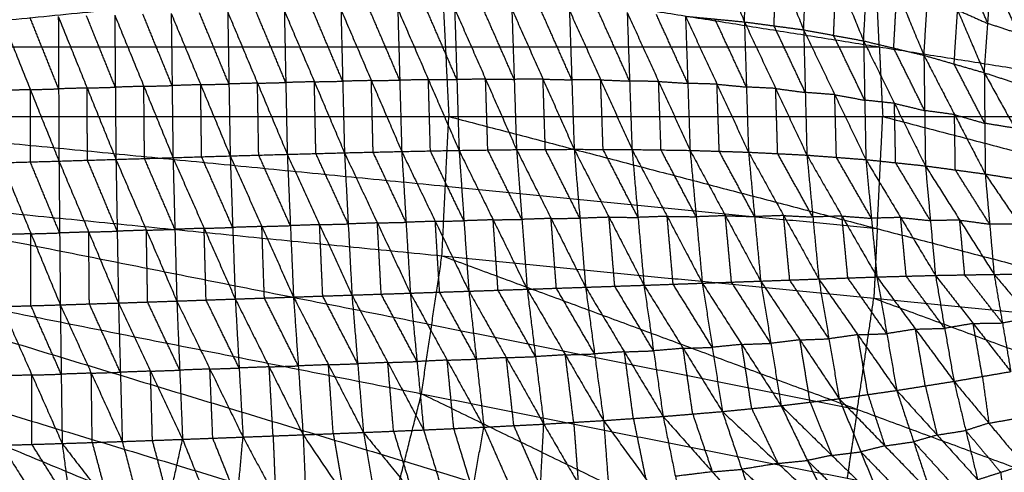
# Model space of a CAD drawing. Header units: millimetres. Extents: x -106 to 110, y -96 to 120.
# Tile 603 of 656: x 20 to 39, y 5 to 14. Entities that reach past the tile are written whole.
import ezdxf

# ---------------------------------------------------------------- set-up
doc = ezdxf.new("R2010")
doc.units = ezdxf.units.MM
doc.header["$MEASUREMENT"] = 0
doc.layers.add('Default', color=7, linetype='Continuous', true_color=0x000000)

msp = doc.modelspace()

# ---------------------------------------------------------------- linework, layer by layer
at = {"layer": 'Default'}
for points in [[(1.819, 11.955, 3.722), (11.243, 21.379, 3.735), (20.667, 30.803, 3.749)], [(1.819, 11.955, 3.722), (12.121, 20.41, 3.735), (22.424, 28.865, 3.749)], [(1.819, 11.955, 3.722), (12.901, 19.36, 3.735), (23.982, 26.764, 3.749)], [(1.819, 11.955, 3.722), (13.573, 18.238, 3.735), (25.327, 24.52, 3.749)], [(1.819, 11.955, 3.722), (14.132, 17.056, 3.735), (26.445, 22.156, 3.749)], [(1.819, 11.955, 3.722), (14.573, 15.824, 3.735), (27.326, 19.693, 3.749)], [(1.819, 11.955, 3.722), (14.891, 14.555, 3.735), (27.962, 17.155, 3.749)], [(32.973, 16.284, -1.697), (33.494, 15.007, -2.121), (34.015, 13.73, -2.545)], [(34.015, 13.73, -2.545), (34.055, 14.922, -2.088), (34.095, 16.113, -1.631)], [(34.095, 16.113, -1.631), (34.61, 14.847, -2.033), (35.125, 13.581, -2.434)], [(35.125, 13.581, -2.434), (35.176, 14.727, -1.995), (35.226, 15.874, -1.556)], [(35.226, 15.874, -1.556), (35.737, 14.624, -1.931), (36.248, 13.374, -2.307)], [(36.248, 13.374, -2.307), (36.308, 14.46, -1.889), (36.368, 15.546, -1.47)], [(36.368, 15.546, -1.47), (36.873, 14.324, -1.817), (37.379, 13.103, -2.164)], [(36.543, 13.262, 3.779), (36.491, 14.313, 3.779), (36.44, 15.365, 3.779)], [(37.379, 13.103, -2.164), (37.444, 14.114, -1.769), (37.51, 15.124, -1.374)], [(37.51, 15.124, -1.374), (38.011, 13.95, -1.69), (38.511, 12.776, -2.005)], [(34.57, 13.656, -2.49), (34.59, 14.251, -2.261), (34.61, 14.847, -2.033)], [(38.577, 13.699, -1.637), (38.327, 14.286, -1.479), (38.077, 14.873, -1.321)], [(35.686, 13.477, -2.371), (35.712, 14.05, -2.151), (35.737, 14.624, -1.931)], [(38.511, 12.776, -2.005), (38.577, 13.699, -1.637), (38.644, 14.623, -1.268)], [(38.644, 14.623, -1.268), (39.144, 13.513, -1.549), (39.644, 12.403, -1.83)], [(1.819, 11.955, 3.722), (15.082, 13.262, 3.735), (28.346, 14.568, 3.749)], [(28.346, 14.568, 3.749), (28.41, 13.262, 3.749), (28.474, 11.955, 3.749)], [(28.346, 14.568, 3.749), (36.543, 13.262, 3.779), (44.74, 11.955, 3.809)], [(36.813, 13.238, -2.236), (36.843, 13.781, -2.026), (36.873, 14.324, -1.817)], [(22.225, 12.505, -3.016), (21.955, 13.174, -2.959), (21.685, 13.843, -2.903)], [(22.213, 13.858, -2.903), (22.225, 12.505, -3.016), (22.236, 11.151, -3.13)], [(22.213, 13.858, -2.903), (22.759, 12.521, -3.018), (23.305, 11.184, -3.133)], [(23.289, 12.535, -3.019), (23.015, 13.204, -2.961), (22.742, 13.873, -2.904)], [(23.272, 13.887, -2.904), (23.289, 12.535, -3.019), (23.305, 11.184, -3.133)], [(23.272, 13.887, -2.904), (23.824, 12.552, -3.02), (24.377, 11.216, -3.136)], [(24.354, 12.565, -3.021), (24.078, 13.233, -2.963), (23.801, 13.901, -2.905)], [(24.331, 13.914, -2.905), (24.354, 12.565, -3.021), (24.377, 11.216, -3.136)], [(24.331, 13.914, -2.905), (24.889, 12.58, -3.021), (25.447, 11.246, -3.137)], [(25.419, 12.593, -3.02), (25.14, 13.26, -2.962), (24.861, 13.927, -2.904)], [(25.392, 13.939, -2.903), (25.419, 12.593, -3.02), (25.447, 11.246, -3.137)], [(25.392, 13.939, -2.903), (25.955, 12.607, -3.019), (26.519, 11.275, -3.134)], [(26.486, 12.617, -3.016), (26.204, 13.283, -2.958), (25.923, 13.949, -2.9)], [(26.453, 13.959, -2.897), (26.486, 12.617, -3.016), (26.519, 11.275, -3.134)], [(26.453, 13.959, -2.897), (27.023, 12.629, -3.011), (27.592, 11.299, -3.124)], [(27.555, 12.636, -3.004), (27.27, 13.301, -2.948), (26.986, 13.966, -2.891)], [(27.518, 13.973, -2.884), (27.555, 12.636, -3.004), (27.592, 11.299, -3.124)], [(27.518, 13.973, -2.884), (28.092, 12.646, -2.995), (28.667, 11.32, -3.105)], [(28.626, 12.649, -2.984), (28.338, 13.312, -2.929), (28.051, 13.976, -2.874)], [(28.584, 13.978, -2.863), (28.626, 12.649, -2.984), (28.667, 11.32, -3.105)], [(28.584, 13.978, -2.863), (29.164, 12.656, -2.968), (29.744, 11.334, -3.072)], [(29.7, 12.652, -2.951), (29.41, 13.313, -2.899), (29.12, 13.974, -2.846)], [(29.656, 13.97, -2.829), (29.7, 12.652, -2.951), (29.744, 11.334, -3.072)], [(29.656, 13.97, -2.829), (30.24, 12.655, -2.927), (30.824, 11.34, -3.025)], [(30.78, 12.643, -2.904), (30.488, 13.301, -2.855), (30.196, 13.959, -2.806)], [(30.735, 13.947, -2.782), (30.78, 12.643, -2.904), (30.824, 11.34, -3.025)], [(30.735, 13.947, -2.782), (31.321, 12.642, -2.872), (31.908, 11.336, -2.961)], [(31.863, 12.62, -2.84), (31.57, 13.273, -2.796), (31.276, 13.926, -2.751)], [(31.818, 13.904, -2.72), (31.863, 12.62, -2.84), (31.908, 11.336, -2.961)], [(31.818, 13.904, -2.72), (32.407, 12.612, -2.799), (32.996, 11.32, -2.878)], [(32.954, 12.577, -2.759), (32.659, 13.223, -2.72), (32.365, 13.869, -2.68)], [(37.945, 12.94, -2.085), (37.978, 13.445, -1.887), (38.011, 13.95, -1.69)], [(38.011, 13.95, -1.69), (38.294, 13.825, -1.663), (38.577, 13.699, -1.637)], [(20.095, 13.798, -2.905), (20.632, 12.458, -3.017), (21.168, 11.119, -3.128)], [(21.162, 12.474, -3.015), (20.894, 13.143, -2.96), (20.626, 13.813, -2.904)], [(21.156, 13.828, -2.902), (21.162, 12.474, -3.015), (21.168, 11.119, -3.128)], [(21.156, 13.828, -2.902), (21.696, 12.49, -3.016), (22.236, 11.151, -3.13)], [(32.911, 13.835, -2.641), (32.954, 12.577, -2.759), (32.996, 11.32, -2.878)], [(32.911, 13.835, -2.641), (33.463, 13.783, -2.593), (34.015, 13.73, -2.545)], [(32.911, 13.835, -2.641), (33.501, 12.561, -2.709), (34.091, 11.286, -2.777)], [(34.053, 12.508, -2.661), (33.758, 13.146, -2.627), (33.463, 13.783, -2.593)], [(34.015, 13.73, -2.545), (34.053, 12.508, -2.661), (34.091, 11.286, -2.777)], [(34.015, 13.73, -2.545), (34.57, 13.656, -2.49), (35.125, 13.581, -2.434)], [(34.015, 13.73, -2.545), (34.601, 12.481, -2.602), (35.186, 11.231, -2.66)], [(39.144, 13.513, -1.549), (38.861, 13.606, -1.593), (38.577, 13.699, -1.637)], [(35.156, 12.406, -2.547), (34.863, 13.031, -2.518), (34.57, 13.656, -2.49)], [(35.125, 13.581, -2.434), (35.156, 12.406, -2.547), (35.186, 11.231, -2.66)], [(35.125, 13.581, -2.434), (35.686, 13.477, -2.371), (36.248, 13.374, -2.307)], [(35.125, 13.581, -2.434), (35.708, 12.364, -2.479), (36.291, 11.147, -2.524)], [(36.27, 12.261, -2.415), (35.978, 12.869, -2.393), (35.686, 13.477, -2.371)], [(36.248, 13.374, -2.307), (36.27, 12.261, -2.415), (36.291, 11.147, -2.524)], [(36.248, 13.374, -2.307), (36.813, 13.238, -2.236), (37.379, 13.103, -2.164)], [(36.248, 13.374, -2.307), (36.827, 12.201, -2.338), (37.407, 11.029, -2.37)], [(15.082, 13.262, 3.735), (21.746, 13.262, 3.742), (28.41, 13.262, 3.749)], [(28.41, 13.262, 3.749), (32.476, 13.262, 3.764), (36.543, 13.262, 3.779)], [(36.543, 13.262, 3.779), (36.575, 12.609, 3.779), (36.607, 11.955, 3.779)], [(37.393, 12.066, -2.267), (37.103, 12.652, -2.251), (36.813, 13.238, -2.236)], [(37.379, 13.103, -2.164), (37.393, 12.066, -2.267), (37.407, 11.029, -2.37)], [(37.379, 13.103, -2.164), (37.945, 12.94, -2.085), (38.511, 12.776, -2.005)], [(37.379, 13.103, -2.164), (37.953, 11.99, -2.181), (38.528, 10.877, -2.198)], [(38.52, 11.827, -2.102), (38.232, 12.383, -2.093), (37.945, 12.94, -2.085)], [(38.511, 12.776, -2.005), (38.52, 11.827, -2.102), (38.528, 10.877, -2.198)], [(38.511, 12.776, -2.005), (39.078, 12.59, -1.918), (39.644, 12.403, -1.83)], [(38.511, 12.776, -2.005), (39.084, 11.735, -2.006), (39.658, 10.694, -2.008)], [(23.824, 12.552, -3.02), (23.556, 12.543, -3.02), (23.289, 12.535, -3.019)], [(23.824, 12.552, -3.02), (24.089, 12.558, -3.021), (24.354, 12.565, -3.021)], [(23.841, 11.2, -3.135), (23.833, 11.876, -3.078), (23.824, 12.552, -3.02)], [(24.889, 12.58, -3.021), (24.621, 12.573, -3.021), (24.354, 12.565, -3.021)], [(24.889, 12.58, -3.021), (25.154, 12.586, -3.021), (25.419, 12.593, -3.02)], [(24.912, 11.231, -3.137), (24.9, 11.906, -3.079), (24.889, 12.58, -3.021)], [(25.955, 12.607, -3.019), (25.687, 12.6, -3.02), (25.419, 12.593, -3.02)], [(25.955, 12.607, -3.019), (26.221, 12.612, -3.017), (26.486, 12.617, -3.016)], [(25.983, 11.26, -3.136), (25.969, 11.934, -3.077), (25.955, 12.607, -3.019)], [(27.023, 12.629, -3.011), (26.754, 12.623, -3.013), (26.486, 12.617, -3.016)], [(27.023, 12.629, -3.011), (27.289, 12.633, -3.007), (27.555, 12.636, -3.004)], [(27.056, 11.287, -3.129), (27.039, 11.958, -3.07), (27.023, 12.629, -3.011)], [(28.092, 12.646, -2.995), (27.824, 12.641, -2.999), (27.555, 12.636, -3.004)], [(28.092, 12.646, -2.995), (28.359, 12.648, -2.989), (28.626, 12.649, -2.984)], [(28.13, 11.31, -3.114), (28.111, 11.978, -3.054), (28.092, 12.646, -2.995)], [(29.164, 12.656, -2.968), (28.895, 12.652, -2.976), (28.626, 12.649, -2.984)], [(29.205, 11.327, -3.089), (29.185, 11.991, -3.028), (29.164, 12.656, -2.968)], [(29.164, 12.656, -2.968), (29.432, 12.654, -2.959), (29.7, 12.652, -2.951)], [(30.24, 12.655, -2.927), (29.97, 12.654, -2.939), (29.7, 12.652, -2.951)], [(30.284, 11.337, -3.049), (30.262, 11.996, -2.988), (30.24, 12.655, -2.927)], [(30.24, 12.655, -2.927), (30.51, 12.649, -2.916), (30.78, 12.643, -2.904)], [(31.321, 12.642, -2.872), (31.05, 12.643, -2.888), (30.78, 12.643, -2.904)], [(31.366, 11.338, -2.993), (31.344, 11.99, -2.932), (31.321, 12.642, -2.872)], [(31.321, 12.642, -2.872), (31.592, 12.631, -2.856), (31.863, 12.62, -2.84)], [(32.407, 12.612, -2.799), (32.135, 12.616, -2.82), (31.863, 12.62, -2.84)], [(32.452, 11.328, -2.919), (32.429, 11.97, -2.859), (32.407, 12.612, -2.799)], [(32.407, 12.612, -2.799), (32.68, 12.595, -2.779), (32.954, 12.577, -2.759)], [(33.501, 12.561, -2.709), (33.227, 12.569, -2.734), (32.954, 12.577, -2.759)], [(33.543, 11.303, -2.828), (33.522, 11.932, -2.768), (33.501, 12.561, -2.709)], [(33.501, 12.561, -2.709), (33.777, 12.535, -2.685), (34.053, 12.508, -2.661)], [(20.632, 12.458, -3.017), (20.364, 12.451, -3.018), (20.095, 12.443, -3.018)], [(20.632, 12.458, -3.017), (20.897, 12.466, -3.016), (21.162, 12.474, -3.015)], [(20.632, 11.103, -3.13), (20.632, 11.781, -3.073), (20.632, 12.458, -3.017)], [(21.696, 12.49, -3.016), (21.429, 12.482, -3.016), (21.162, 12.474, -3.015)], [(21.696, 12.49, -3.016), (21.96, 12.497, -3.016), (22.225, 12.505, -3.016)], [(21.702, 11.135, -3.129), (21.699, 11.812, -3.073), (21.696, 12.49, -3.016)], [(22.759, 12.521, -3.018), (22.492, 12.513, -3.017), (22.225, 12.505, -3.016)], [(22.759, 12.521, -3.018), (23.024, 12.528, -3.018), (23.289, 12.535, -3.019)], [(22.771, 11.167, -3.131), (22.765, 11.844, -3.075), (22.759, 12.521, -3.018)], [(34.601, 12.481, -2.602), (34.327, 12.495, -2.632), (34.053, 12.508, -2.661)], [(34.638, 11.259, -2.719), (34.619, 11.87, -2.66), (34.601, 12.481, -2.602)], [(34.601, 12.481, -2.602), (34.878, 12.443, -2.575), (35.156, 12.406, -2.547)], [(35.708, 12.364, -2.479), (35.432, 12.385, -2.513), (35.156, 12.406, -2.547)], [(35.739, 11.189, -2.592), (35.724, 11.777, -2.535), (35.708, 12.364, -2.479)], [(35.708, 12.364, -2.479), (35.989, 12.312, -2.447), (36.27, 12.261, -2.415)], [(36.827, 12.201, -2.338), (36.548, 12.231, -2.377), (36.27, 12.261, -2.415)], [(36.849, 11.088, -2.447), (36.838, 11.645, -2.393), (36.827, 12.201, -2.338)], [(36.827, 12.201, -2.338), (37.11, 12.134, -2.303), (37.393, 12.066, -2.267)], [(37.953, 11.99, -2.181), (37.673, 12.028, -2.224), (37.393, 12.066, -2.267)], [(1.819, 11.955, 3.722), (11.243, 2.531, 3.735), (20.667, -6.893, 3.749)], [(1.819, 11.955, 3.722), (12.121, 3.501, 3.735), (22.424, -4.954, 3.749)], [(1.819, 11.955, 3.722), (12.901, 4.551, 3.735), (23.982, -2.853, 3.749)], [(1.819, 11.955, 3.722), (13.573, 5.673, 3.735), (25.327, -0.61, 3.749)], [(1.819, 11.955, 3.722), (14.132, 6.855, 3.735), (26.445, 1.755, 3.749)], [(1.819, 11.955, 3.722), (14.573, 8.087, 3.735), (27.326, 4.218, 3.749)], [(1.819, 11.955, 3.722), (14.891, 9.355, 3.735), (27.962, 6.755, 3.749)], [(1.819, 11.955, 3.722), (15.082, 10.649, 3.735), (28.346, 9.343, 3.749)], [(1.819, 11.955, 3.722), (15.147, 11.955, 3.735), (28.474, 11.955, 3.749)], [(15.147, 11.955, 3.735), (21.778, 11.302, 3.742), (28.41, 10.649, 3.749)], [(28.346, 9.343, 3.749), (28.41, 10.649, 3.749), (28.474, 11.955, 3.749)], [(28.474, 11.955, 3.749), (36.504, 9.852, 3.779), (44.533, 7.748, 3.809)], [(28.474, 11.955, 3.749), (36.607, 11.955, 3.779), (44.74, 11.955, 3.809)], [(36.504, 9.852, 3.779), (36.555, 10.904, 3.779), (36.607, 11.955, 3.779)], [(36.607, 11.955, 3.779), (40.622, 10.904, 3.794), (44.637, 9.852, 3.809)], [(37.968, 10.953, -2.284), (37.96, 11.472, -2.232), (37.953, 11.99, -2.181)], [(37.953, 11.99, -2.181), (38.237, 11.908, -2.141), (38.52, 11.827, -2.102)], [(39.084, 11.735, -2.006), (38.802, 11.781, -2.054), (38.52, 11.827, -2.102)], [(25.447, 11.246, -3.137), (25.983, 11.26, -3.136), (26.519, 11.275, -3.134)], [(26.589, 9.94, -2.98), (26.286, 10.6, -3.058), (25.983, 11.26, -3.136)], [(26.519, 11.275, -3.134), (27.056, 11.287, -3.129), (27.592, 11.299, -3.124)], [(26.519, 11.275, -3.134), (26.589, 9.94, -2.98), (26.659, 8.606, -2.825)], [(26.519, 11.275, -3.134), (27.136, 9.959, -2.974), (27.754, 8.642, -2.815)], [(27.673, 9.971, -2.969), (27.364, 10.629, -3.049), (27.056, 11.287, -3.129)], [(27.592, 11.299, -3.124), (28.13, 11.31, -3.114), (28.667, 11.32, -3.105)], [(27.592, 11.299, -3.124), (27.673, 9.971, -2.969), (27.754, 8.642, -2.815)], [(27.592, 11.299, -3.124), (28.221, 9.989, -2.96), (28.85, 8.679, -2.795)], [(28.758, 9.999, -2.95), (28.444, 10.654, -3.032), (28.13, 11.31, -3.114)], [(28.667, 11.32, -3.105), (29.205, 11.327, -3.089), (29.744, 11.334, -3.072)], [(28.667, 11.32, -3.105), (28.758, 9.999, -2.95), (28.85, 8.679, -2.795)], [(28.667, 11.32, -3.105), (29.305, 10.018, -2.934), (29.943, 8.716, -2.764)], [(29.844, 10.025, -2.918), (29.525, 10.676, -3.003), (29.205, 11.327, -3.089)], [(29.744, 11.334, -3.072), (30.284, 11.337, -3.049), (30.824, 11.34, -3.025)], [(29.744, 11.334, -3.072), (29.844, 10.025, -2.918), (29.943, 8.716, -2.764)], [(29.744, 11.334, -3.072), (30.391, 10.043, -2.896), (31.038, 8.753, -2.719)], [(30.931, 10.046, -2.872), (30.608, 10.691, -2.961), (30.284, 11.337, -3.049)], [(30.824, 11.34, -3.025), (30.931, 10.046, -2.872), (31.038, 8.753, -2.719)], [(30.824, 11.34, -3.025), (31.366, 11.338, -2.993), (31.908, 11.336, -2.961)], [(30.824, 11.34, -3.025), (31.478, 10.065, -2.842), (32.133, 8.79, -2.66)], [(32.02, 10.063, -2.81), (31.693, 10.7, -2.902), (31.366, 11.338, -2.993)], [(31.908, 11.336, -2.961), (32.02, 10.063, -2.81), (32.133, 8.79, -2.66)], [(31.908, 11.336, -2.961), (32.452, 11.328, -2.919), (32.996, 11.32, -2.878)], [(31.908, 11.336, -2.961), (32.567, 10.083, -2.772), (33.226, 8.829, -2.583)], [(33.111, 10.074, -2.731), (32.781, 10.701, -2.825), (32.452, 11.328, -2.919)], [(32.996, 11.32, -2.878), (33.111, 10.074, -2.731), (33.226, 8.829, -2.583)], [(32.996, 11.32, -2.878), (33.543, 11.303, -2.828), (34.091, 11.286, -2.777)], [(32.996, 11.32, -2.878), (33.658, 10.094, -2.685), (34.32, 8.868, -2.491)], [(34.205, 10.077, -2.634), (33.874, 10.69, -2.731), (33.543, 11.303, -2.828)], [(34.091, 11.286, -2.777), (34.205, 10.077, -2.634), (34.32, 8.868, -2.491)], [(34.091, 11.286, -2.777), (34.638, 11.259, -2.719), (35.186, 11.231, -2.66)], [(34.091, 11.286, -2.777), (34.749, 10.097, -2.58), (35.408, 8.908, -2.383)], [(35.297, 10.07, -2.521), (34.968, 10.664, -2.62), (34.638, 11.259, -2.719)], [(20.096, 11.088, -3.132), (20.632, 11.103, -3.13), (21.168, 11.119, -3.128)], [(20.096, 11.088, -3.132), (20.644, 9.755, -2.979), (21.193, 8.422, -2.826)], [(21.181, 9.771, -2.977), (20.906, 10.437, -3.054), (20.632, 11.103, -3.13)], [(21.168, 11.119, -3.128), (21.702, 11.135, -3.129), (22.236, 11.151, -3.13)], [(21.168, 11.119, -3.128), (21.181, 9.771, -2.977), (21.193, 8.422, -2.826)], [(21.168, 11.119, -3.128), (21.726, 9.788, -2.978), (22.283, 8.457, -2.827)], [(22.26, 9.804, -2.978), (21.981, 10.469, -3.054), (21.702, 11.135, -3.129)], [(22.236, 11.151, -3.13), (22.771, 11.167, -3.131), (23.305, 11.184, -3.133)], [(22.236, 11.151, -3.13), (22.26, 9.804, -2.978), (22.283, 8.457, -2.827)], [(22.236, 11.151, -3.13), (22.806, 9.822, -2.979), (23.377, 8.494, -2.829)], [(23.341, 9.839, -2.981), (23.056, 10.503, -3.056), (22.771, 11.167, -3.131)], [(23.305, 11.184, -3.133), (23.841, 11.2, -3.135), (24.377, 11.216, -3.136)], [(23.305, 11.184, -3.133), (23.341, 9.839, -2.981), (23.377, 8.494, -2.829)], [(23.305, 11.184, -3.133), (23.889, 9.858, -2.982), (24.472, 8.532, -2.831)], [(24.425, 9.874, -2.984), (24.133, 10.537, -3.059), (23.841, 11.2, -3.135)], [(24.377, 11.216, -3.136), (24.912, 11.231, -3.137), (25.447, 11.246, -3.137)], [(24.377, 11.216, -3.136), (24.425, 9.874, -2.984), (24.472, 8.532, -2.831)], [(24.377, 11.216, -3.136), (24.971, 9.892, -2.983), (25.564, 8.569, -2.83)], [(25.506, 9.908, -2.984), (25.209, 10.569, -3.06), (24.912, 11.231, -3.137)], [(25.447, 11.246, -3.137), (25.506, 9.908, -2.984), (25.564, 8.569, -2.83)], [(25.447, 11.246, -3.137), (26.053, 9.926, -2.981), (26.659, 8.606, -2.825)], [(35.186, 11.231, -2.66), (35.297, 10.07, -2.521), (35.408, 8.908, -2.383)], [(35.186, 11.231, -2.66), (35.739, 11.189, -2.592), (36.291, 11.147, -2.524)], [(35.186, 11.231, -2.66), (35.842, 10.088, -2.46), (36.499, 8.946, -2.26)], [(36.395, 10.046, -2.392), (36.067, 10.618, -2.492), (35.739, 11.189, -2.592)], [(36.291, 11.147, -2.524), (36.395, 10.046, -2.392), (36.499, 8.946, -2.26)], [(36.291, 11.147, -2.524), (36.849, 11.088, -2.447), (37.407, 11.029, -2.37)], [(36.291, 11.147, -2.524), (36.943, 10.061, -2.322), (37.595, 8.975, -2.12)], [(37.501, 10.002, -2.245), (37.175, 10.545, -2.346), (36.849, 11.088, -2.447)], [(37.407, 11.029, -2.37), (37.501, 10.002, -2.245), (37.595, 8.975, -2.12)], [(37.407, 11.029, -2.37), (37.968, 10.953, -2.284), (38.528, 10.877, -2.198)], [(37.407, 11.029, -2.37), (38.05, 10.012, -2.167), (38.694, 8.994, -1.964)], [(38.611, 9.936, -2.081), (38.289, 10.444, -2.183), (37.968, 10.953, -2.284)], [(38.528, 10.877, -2.198), (38.611, 9.936, -2.081), (38.694, 8.994, -1.964)], [(38.528, 10.877, -2.198), (39.093, 10.785, -2.103), (39.658, 10.694, -2.008)], [(38.528, 10.877, -2.198), (39.165, 9.938, -1.995), (39.801, 8.999, -1.792)], [(15.082, 10.649, 3.735), (21.618, 9.349, 3.742), (28.154, 8.049, 3.749)], [(28.41, 10.649, 3.749), (32.457, 10.25, 3.764), (36.504, 9.852, 3.779)], [(27.136, 9.959, -2.974), (27.405, 9.965, -2.972), (27.673, 9.971, -2.969)], [(28.221, 9.989, -2.96), (27.947, 9.98, -2.964), (27.673, 9.971, -2.969)], [(28.221, 9.989, -2.96), (28.49, 9.994, -2.955), (28.758, 9.999, -2.95)], [(28.302, 8.661, -2.805), (28.262, 9.325, -2.882), (28.221, 9.989, -2.96)], [(29.305, 10.018, -2.934), (29.032, 10.008, -2.942), (28.758, 9.999, -2.95)], [(29.305, 10.018, -2.934), (29.574, 10.021, -2.926), (29.844, 10.025, -2.918)], [(29.397, 8.697, -2.78), (29.351, 9.358, -2.857), (29.305, 10.018, -2.934)], [(30.391, 10.043, -2.896), (30.117, 10.034, -2.907), (29.844, 10.025, -2.918)], [(30.391, 10.043, -2.896), (30.661, 10.045, -2.884), (30.931, 10.046, -2.872)], [(30.491, 8.734, -2.742), (30.441, 9.389, -2.819), (30.391, 10.043, -2.896)], [(31.478, 10.065, -2.842), (31.205, 10.056, -2.857), (30.931, 10.046, -2.872)], [(31.585, 8.772, -2.69), (31.532, 9.418, -2.766), (31.478, 10.065, -2.842)], [(31.478, 10.065, -2.842), (31.749, 10.064, -2.826), (32.02, 10.063, -2.81)], [(32.567, 10.083, -2.772), (32.294, 10.073, -2.791), (32.02, 10.063, -2.81)], [(32.679, 8.81, -2.621), (32.623, 9.446, -2.697), (32.567, 10.083, -2.772)], [(32.567, 10.083, -2.772), (32.839, 10.079, -2.751), (33.111, 10.074, -2.731)], [(33.658, 10.094, -2.685), (33.384, 10.084, -2.708), (33.111, 10.074, -2.731)], [(33.773, 8.849, -2.537), (33.715, 9.471, -2.611), (33.658, 10.094, -2.685)], [(33.658, 10.094, -2.685), (33.931, 10.086, -2.659), (34.205, 10.077, -2.634)], [(34.749, 10.097, -2.58), (34.477, 10.087, -2.607), (34.205, 10.077, -2.634)], [(34.864, 8.888, -2.437), (34.806, 9.493, -2.509), (34.749, 10.097, -2.58)], [(34.749, 10.097, -2.58), (35.023, 10.083, -2.551), (35.297, 10.07, -2.521)], [(35.842, 10.088, -2.46), (35.57, 10.079, -2.49), (35.297, 10.07, -2.521)], [(35.953, 8.927, -2.321), (35.898, 9.508, -2.39), (35.842, 10.088, -2.46)], [(35.842, 10.088, -2.46), (36.119, 10.067, -2.426), (36.395, 10.046, -2.392)], [(36.943, 10.061, -2.322), (36.669, 10.054, -2.357), (36.395, 10.046, -2.392)], [(37.047, 8.96, -2.19), (36.995, 9.511, -2.256), (36.943, 10.061, -2.322)], [(36.943, 10.061, -2.322), (37.222, 10.032, -2.283), (37.501, 10.002, -2.245)], [(38.05, 10.012, -2.167), (37.776, 10.007, -2.206), (37.501, 10.002, -2.245)], [(38.144, 8.985, -2.042), (38.097, 9.498, -2.105), (38.05, 10.012, -2.167)], [(38.05, 10.012, -2.167), (38.331, 9.974, -2.124), (38.611, 9.936, -2.081)], [(21.726, 9.788, -2.978), (21.453, 9.779, -2.978), (21.181, 9.771, -2.977)], [(21.726, 9.788, -2.978), (21.993, 9.796, -2.978), (22.26, 9.804, -2.978)], [(21.738, 8.44, -2.827), (21.732, 9.114, -2.902), (21.726, 9.788, -2.978)], [(22.806, 9.822, -2.979), (22.533, 9.813, -2.979), (22.26, 9.804, -2.978)], [(22.806, 9.822, -2.979), (23.074, 9.831, -2.98), (23.341, 9.839, -2.981)], [(22.83, 8.476, -2.828), (22.818, 9.149, -2.904), (22.806, 9.822, -2.979)], [(23.889, 9.858, -2.982), (23.615, 9.848, -2.981), (23.341, 9.839, -2.981)], [(23.889, 9.858, -2.982), (24.157, 9.866, -2.983), (24.425, 9.874, -2.984)], [(23.925, 8.513, -2.83), (23.907, 9.185, -2.906), (23.889, 9.858, -2.982)], [(24.971, 9.892, -2.983), (24.698, 9.883, -2.983), (24.425, 9.874, -2.984)], [(24.971, 9.892, -2.983), (25.238, 9.9, -2.984), (25.506, 9.908, -2.984)], [(25.018, 8.55, -2.83), (24.994, 9.221, -2.907), (24.971, 9.892, -2.983)], [(26.053, 9.926, -2.981), (25.779, 9.917, -2.983), (25.506, 9.908, -2.984)], [(26.053, 9.926, -2.981), (26.321, 9.933, -2.981), (26.589, 9.94, -2.98)], [(26.112, 8.588, -2.828), (26.082, 9.257, -2.905), (26.053, 9.926, -2.981)], [(27.136, 9.959, -2.974), (26.863, 9.949, -2.977), (26.589, 9.94, -2.98)], [(27.207, 8.624, -2.82), (27.172, 9.291, -2.897), (27.136, 9.959, -2.974)], [(36.504, 9.852, 3.779), (36.472, 9.199, 3.779), (36.44, 8.546, 3.779)], [(39.165, 9.938, -1.995), (38.888, 9.937, -2.038), (38.611, 9.936, -2.081)], [(20.644, 9.755, -2.979), (20.37, 9.747, -2.98), (20.095, 9.739, -2.98)], [(20.644, 9.755, -2.979), (20.912, 9.763, -2.978), (21.181, 9.771, -2.977)], [(20.644, 8.406, -2.828), (20.644, 9.081, -2.903), (20.644, 9.755, -2.979)], [(14.891, 9.355, 3.735), (21.267, 7.421, 3.742), (27.644, 5.487, 3.749)], [(27.962, 6.755, 3.749), (28.154, 8.049, 3.749), (28.346, 9.343, 3.749)], [(28.346, 9.343, 3.749), (36.131, 6.462, 3.779), (43.915, 3.582, 3.809)], [(28.346, 9.343, 3.749), (36.44, 8.546, 3.779), (44.533, 7.748, 3.809)], [(33.226, 8.829, -2.583), (33.773, 8.849, -2.537), (34.32, 8.868, -2.491)], [(34.32, 8.868, -2.491), (34.864, 8.888, -2.437), (35.408, 8.908, -2.383)], [(34.32, 8.868, -2.491), (34.511, 7.7, -2.036), (34.702, 6.531, -1.581)], [(34.32, 8.868, -2.491), (35.055, 7.765, -2), (35.79, 6.662, -1.508)], [(35.599, 7.785, -1.946), (35.231, 8.337, -2.191), (34.864, 8.888, -2.437)], [(35.408, 8.908, -2.383), (35.953, 8.927, -2.321), (36.499, 8.946, -2.26)], [(35.408, 8.908, -2.383), (35.599, 7.785, -1.946), (35.79, 6.662, -1.508)], [(35.408, 8.908, -2.383), (36.139, 7.862, -1.904), (36.869, 6.817, -1.425)], [(36.684, 7.881, -1.842), (36.319, 8.404, -2.082), (35.953, 8.927, -2.321)], [(36.499, 8.946, -2.26), (37.047, 8.96, -2.19), (37.595, 8.975, -2.12)], [(36.499, 8.946, -2.26), (36.684, 7.881, -1.842), (36.869, 6.817, -1.425)], [(36.499, 8.946, -2.26), (37.22, 7.967, -1.796), (37.942, 6.988, -1.333)], [(37.768, 7.982, -1.726), (37.408, 8.471, -1.958), (37.047, 8.96, -2.19)], [(37.595, 8.975, -2.12), (38.144, 8.985, -2.042), (38.694, 8.994, -1.964)], [(37.595, 8.975, -2.12), (37.768, 7.982, -1.726), (37.942, 6.988, -1.333)], [(37.595, 8.975, -2.12), (38.301, 8.073, -1.675), (39.007, 7.171, -1.23)], [(38.85, 8.082, -1.597), (38.497, 8.534, -1.82), (38.144, 8.985, -2.042)], [(38.694, 8.994, -1.964), (39.247, 8.997, -1.878), (39.801, 8.999, -1.792)], [(38.694, 8.994, -1.964), (38.85, 8.082, -1.597), (39.007, 7.171, -1.23)], [(38.694, 8.994, -1.964), (39.384, 8.176, -1.541), (40.074, 7.359, -1.117)], [(27.754, 8.642, -2.815), (28.302, 8.661, -2.805), (28.85, 8.679, -2.795)], [(28.85, 8.679, -2.795), (29.397, 8.697, -2.78), (29.943, 8.716, -2.764)], [(28.85, 8.679, -2.795), (28.991, 7.403, -2.295), (29.133, 6.128, -1.795)], [(28.85, 8.679, -2.795), (29.552, 7.432, -2.283), (30.254, 6.185, -1.771)], [(30.099, 7.451, -2.268), (29.748, 8.074, -2.524), (29.397, 8.697, -2.78)], [(29.943, 8.716, -2.764), (30.491, 8.734, -2.742), (31.038, 8.753, -2.719)], [(29.943, 8.716, -2.764), (30.099, 7.451, -2.268), (30.254, 6.185, -1.771)], [(29.943, 8.716, -2.764), (30.659, 7.484, -2.251), (31.375, 6.252, -1.739)], [(31.206, 7.502, -2.229), (30.849, 8.118, -2.485), (30.491, 8.734, -2.742)], [(31.038, 8.753, -2.719), (31.585, 8.772, -2.69), (32.133, 8.79, -2.66)], [(31.038, 8.753, -2.719), (31.206, 7.502, -2.229), (31.375, 6.252, -1.739)], [(31.038, 8.753, -2.719), (31.765, 7.541, -2.208), (32.491, 6.329, -1.696)], [(32.312, 7.56, -2.178), (31.949, 8.166, -2.434), (31.585, 8.772, -2.69)], [(32.133, 8.79, -2.66), (32.679, 8.81, -2.621), (33.226, 8.829, -2.583)], [(32.133, 8.79, -2.66), (32.312, 7.56, -2.178), (32.491, 6.329, -1.696)], [(32.133, 8.79, -2.66), (32.867, 7.606, -2.152), (33.601, 6.421, -1.644)], [(33.413, 7.625, -2.114), (33.046, 8.217, -2.367), (32.679, 8.81, -2.621)], [(33.226, 8.829, -2.583), (33.413, 7.625, -2.114), (33.601, 6.421, -1.644)], [(33.226, 8.829, -2.583), (33.964, 7.68, -2.082), (34.702, 6.531, -1.581)], [(34.511, 7.7, -2.036), (34.142, 8.274, -2.286), (33.773, 8.849, -2.537)], [(22.283, 8.457, -2.827), (22.83, 8.476, -2.828), (23.377, 8.494, -2.829)], [(23.377, 8.494, -2.829), (23.925, 8.513, -2.83), (24.472, 8.532, -2.831)], [(23.377, 8.494, -2.829), (23.431, 7.197, -2.33), (23.485, 5.9, -1.832)], [(23.377, 8.494, -2.829), (23.997, 7.218, -2.33), (24.618, 5.942, -1.83)], [(24.545, 7.237, -2.331), (24.235, 7.875, -2.58), (23.925, 8.513, -2.83)], [(24.472, 8.532, -2.831), (25.018, 8.55, -2.83), (25.564, 8.569, -2.83)], [(24.472, 8.532, -2.831), (24.545, 7.237, -2.331), (24.618, 5.942, -1.83)], [(24.472, 8.532, -2.831), (25.108, 7.259, -2.329), (25.744, 5.985, -1.827)], [(25.654, 7.277, -2.329), (25.336, 7.914, -2.58), (25.018, 8.55, -2.83)], [(25.564, 8.569, -2.83), (26.112, 8.588, -2.828), (26.659, 8.606, -2.825)], [(25.564, 8.569, -2.83), (25.654, 7.277, -2.329), (25.744, 5.985, -1.827)], [(25.564, 8.569, -2.83), (26.219, 7.299, -2.326), (26.874, 6.029, -1.821)], [(26.767, 7.318, -2.323), (26.439, 7.953, -2.576), (26.112, 8.588, -2.828)], [(26.659, 8.606, -2.825), (27.207, 8.624, -2.82), (27.754, 8.642, -2.815)], [(26.659, 8.606, -2.825), (26.767, 7.318, -2.323), (26.874, 6.029, -1.821)], [(26.659, 8.606, -2.825), (27.331, 7.341, -2.318), (28.003, 6.076, -1.811)], [(27.879, 7.359, -2.313), (27.543, 7.992, -2.566), (27.207, 8.624, -2.82)], [(27.754, 8.642, -2.815), (27.879, 7.359, -2.313), (28.003, 6.076, -1.811)], [(27.754, 8.642, -2.815), (28.444, 7.385, -2.305), (29.133, 6.128, -1.795)], [(28.991, 7.403, -2.295), (28.647, 8.032, -2.55), (28.302, 8.661, -2.805)], [(36.131, 6.462, 3.779), (36.285, 7.504, 3.779), (36.44, 8.546, 3.779)], [(36.44, 8.546, 3.779), (40.332, 7.105, 3.794), (44.224, 5.665, 3.809)], [(20.095, 8.39, -2.829), (20.644, 8.406, -2.828), (21.193, 8.422, -2.826)], [(20.095, 8.39, -2.829), (20.661, 7.106, -2.331), (21.228, 5.822, -1.833)], [(21.21, 7.122, -2.329), (20.927, 7.764, -2.579), (20.644, 8.406, -2.828)], [(21.193, 8.422, -2.826), (21.738, 8.44, -2.827), (22.283, 8.457, -2.827)], [(21.193, 8.422, -2.826), (21.21, 7.122, -2.329), (21.228, 5.822, -1.833)], [(21.193, 8.422, -2.826), (21.774, 7.141, -2.329), (22.355, 5.859, -1.832)], [(22.319, 7.158, -2.329), (22.029, 7.799, -2.578), (21.738, 8.44, -2.827)], [(22.283, 8.457, -2.827), (22.319, 7.158, -2.329), (22.355, 5.859, -1.832)], [(22.283, 8.457, -2.827), (22.884, 7.178, -2.329), (23.485, 5.9, -1.832)], [(23.431, 7.197, -2.33), (23.13, 7.836, -2.579), (22.83, 8.476, -2.828)], [(39.384, 8.176, -1.541), (39.117, 8.129, -1.569), (38.85, 8.082, -1.597)], [(14.573, 8.087, 3.735), (20.729, 5.536, 3.742), (26.886, 2.986, 3.749)], [(28.154, 8.049, 3.749), (32.142, 7.256, 3.764), (36.131, 6.462, 3.779)], [(37.22, 7.967, -1.796), (36.952, 7.924, -1.819), (36.684, 7.881, -1.842)], [(37.22, 7.967, -1.796), (37.494, 7.974, -1.761), (37.768, 7.982, -1.726)], [(37.405, 6.902, -1.379), (37.313, 7.435, -1.588), (37.22, 7.967, -1.796)], [(38.301, 8.073, -1.675), (38.035, 8.027, -1.701), (37.768, 7.982, -1.726)], [(38.301, 8.073, -1.675), (38.576, 8.078, -1.636), (38.85, 8.082, -1.597)], [(38.474, 7.079, -1.281), (38.388, 7.576, -1.478), (38.301, 8.073, -1.675)], [(35.055, 7.765, -2), (34.783, 7.732, -2.018), (34.511, 7.7, -2.036)], [(35.055, 7.765, -2), (35.327, 7.775, -1.973), (35.599, 7.785, -1.946)], [(35.246, 6.597, -1.544), (35.151, 7.181, -1.772), (35.055, 7.765, -2)], [(36.139, 7.862, -1.904), (35.869, 7.824, -1.925), (35.599, 7.785, -1.946)], [(36.139, 7.862, -1.904), (36.411, 7.872, -1.873), (36.684, 7.881, -1.842)], [(36.33, 6.74, -1.467), (36.234, 7.301, -1.686), (36.139, 7.862, -1.904)], [(32.867, 7.606, -2.152), (32.589, 7.583, -2.165), (32.312, 7.56, -2.178)], [(32.867, 7.606, -2.152), (33.14, 7.616, -2.133), (33.413, 7.625, -2.114)], [(33.046, 6.375, -1.67), (32.956, 6.991, -1.911), (32.867, 7.606, -2.152)], [(33.964, 7.68, -2.082), (33.689, 7.653, -2.098), (33.413, 7.625, -2.114)], [(33.964, 7.68, -2.082), (34.237, 7.69, -2.059), (34.511, 7.7, -2.036)], [(34.151, 6.476, -1.612), (34.058, 7.078, -1.847), (33.964, 7.68, -2.082)], [(28.444, 7.385, -2.305), (28.161, 7.372, -2.309), (27.879, 7.359, -2.313)], [(28.444, 7.385, -2.305), (28.717, 7.394, -2.3), (28.991, 7.403, -2.295)], [(28.568, 6.102, -1.803), (28.506, 6.743, -2.054), (28.444, 7.385, -2.305)], [(29.552, 7.432, -2.283), (29.272, 7.418, -2.289), (28.991, 7.403, -2.295)], [(29.552, 7.432, -2.283), (29.825, 7.441, -2.275), (30.099, 7.451, -2.268)], [(29.694, 6.157, -1.783), (29.623, 6.794, -2.033), (29.552, 7.432, -2.283)], [(30.659, 7.484, -2.251), (30.379, 7.467, -2.259), (30.099, 7.451, -2.268)], [(30.659, 7.484, -2.251), (30.933, 7.493, -2.24), (31.206, 7.502, -2.229)], [(30.815, 6.219, -1.755), (30.737, 6.851, -2.003), (30.659, 7.484, -2.251)], [(31.765, 7.541, -2.208), (31.486, 7.522, -2.219), (31.206, 7.502, -2.229)], [(31.765, 7.541, -2.208), (32.038, 7.55, -2.193), (32.312, 7.56, -2.178)], [(31.933, 6.291, -1.718), (31.849, 6.916, -1.963), (31.765, 7.541, -2.208)], [(23.997, 7.218, -2.33), (23.714, 7.208, -2.33), (23.431, 7.197, -2.33)], [(23.997, 7.218, -2.33), (24.271, 7.228, -2.33), (24.545, 7.237, -2.331)], [(24.051, 5.921, -1.831), (24.024, 6.57, -2.08), (23.997, 7.218, -2.33)], [(25.108, 7.259, -2.329), (24.827, 7.248, -2.33), (24.545, 7.237, -2.331)], [(25.108, 7.259, -2.329), (25.381, 7.268, -2.329), (25.654, 7.277, -2.329)], [(25.181, 5.964, -1.829), (25.145, 6.611, -2.079), (25.108, 7.259, -2.329)], [(26.219, 7.299, -2.326), (25.937, 7.288, -2.327), (25.654, 7.277, -2.329)], [(26.219, 7.299, -2.326), (26.493, 7.308, -2.325), (26.767, 7.318, -2.323)], [(26.309, 6.007, -1.824), (26.264, 6.653, -2.075), (26.219, 7.299, -2.326)], [(27.331, 7.341, -2.318), (27.049, 7.329, -2.321), (26.767, 7.318, -2.323)], [(27.331, 7.341, -2.318), (27.605, 7.35, -2.315), (27.879, 7.359, -2.313)], [(27.439, 6.053, -1.816), (27.385, 6.697, -2.067), (27.331, 7.341, -2.318)], [(20.661, 7.106, -2.331), (20.378, 7.097, -2.332), (20.094, 7.089, -2.332)], [(20.661, 7.106, -2.331), (20.936, 7.114, -2.33), (21.21, 7.122, -2.329)], [(20.661, 5.805, -1.834), (20.661, 6.455, -2.082), (20.661, 7.106, -2.331)], [(21.774, 7.141, -2.329), (21.492, 7.131, -2.329), (21.21, 7.122, -2.329)], [(21.774, 7.141, -2.329), (22.047, 7.149, -2.329), (22.319, 7.158, -2.329)], [(21.791, 5.84, -1.832), (21.783, 6.49, -2.081), (21.774, 7.141, -2.329)], [(22.884, 7.178, -2.329), (22.602, 7.168, -2.329), (22.319, 7.158, -2.329)], [(22.884, 7.178, -2.329), (23.157, 7.188, -2.33), (23.431, 7.197, -2.33)], [(22.92, 5.879, -1.832), (22.902, 6.529, -2.081), (22.884, 7.178, -2.329)], [(37.942, 6.988, -1.333), (38.474, 7.079, -1.281), (39.007, 7.171, -1.23)], [(38.474, 7.079, -1.281), (38.535, 6.641, -0.96), (38.596, 6.203, -0.638)], [(14.132, 6.855, 3.735), (20.009, 3.714, 3.742), (25.886, 0.573, 3.749)], [(36.869, 6.817, -1.425), (37.405, 6.902, -1.379), (37.942, 6.988, -1.333)], [(37.405, 6.902, -1.379), (37.516, 6.441, -1.033), (37.627, 5.98, -0.686)], [(37.942, 6.988, -1.333), (38.163, 6.065, -0.64), (38.385, 5.143, 0.053)], [(37.942, 6.988, -1.333), (38.596, 6.203, -0.638), (39.25, 5.419, 0.056)], [(27.326, 4.218, 3.749), (27.644, 5.487, 3.749), (27.962, 6.755, 3.749)], [(27.962, 6.755, 3.749), (35.427, 3.126, 3.779), (42.892, -0.504, 3.809)], [(27.962, 6.755, 3.749), (35.939, 5.169, 3.779), (43.915, 3.582, 3.809)], [(34.702, 6.531, -1.581), (35.246, 6.597, -1.544), (35.79, 6.662, -1.508)], [(35.79, 6.662, -1.508), (36.33, 6.74, -1.467), (36.869, 6.817, -1.425)], [(35.79, 6.662, -1.508), (36.198, 5.665, -0.731), (36.605, 4.667, 0.046)], [(35.79, 6.662, -1.508), (36.648, 5.777, -0.729), (37.505, 4.891, 0.05)], [(36.33, 6.74, -1.467), (36.489, 6.258, -1.098), (36.648, 5.777, -0.729)], [(36.869, 6.817, -1.425), (37.187, 5.854, -0.688), (37.505, 4.891, 0.05)], [(36.869, 6.817, -1.425), (37.627, 5.98, -0.686), (38.385, 5.143, 0.053)], [(33.601, 6.421, -1.644), (34.151, 6.476, -1.612), (34.702, 6.531, -1.581)], [(34.151, 6.476, -1.612), (34.398, 5.962, -1.206), (34.644, 5.448, -0.8)], [(34.702, 6.531, -1.581), (35.195, 5.503, -0.769), (35.688, 4.475, 0.043)], [(34.702, 6.531, -1.581), (35.653, 5.599, -0.767), (36.605, 4.667, 0.046)], [(35.246, 6.597, -1.544), (35.45, 6.098, -1.156), (35.653, 5.599, -0.767)], [(36.131, 6.462, 3.779), (36.035, 5.815, 3.779), (35.939, 5.169, 3.779)], [(31.375, 6.252, -1.739), (31.933, 6.291, -1.718), (32.491, 6.329, -1.696)], [(31.933, 6.291, -1.718), (32.048, 5.729, -1.285), (32.163, 5.167, -0.852)], [(32.491, 6.329, -1.696), (33.046, 6.375, -1.67), (33.601, 6.421, -1.644)], [(32.491, 6.329, -1.696), (32.721, 5.206, -0.831), (32.95, 4.082, 0.035)], [(32.491, 6.329, -1.696), (33.412, 5.291, -0.829), (34.332, 4.252, 0.039)], [(33.046, 6.375, -1.67), (33.229, 5.833, -1.249), (33.412, 5.291, -0.829)], [(33.601, 6.421, -1.644), (33.966, 5.337, -0.802), (34.332, 4.252, 0.039)], [(33.601, 6.421, -1.644), (34.644, 5.448, -0.8), (35.688, 4.475, 0.043)], [(38.596, 6.203, -0.638), (38.862, 6.249, -0.613), (39.129, 6.295, -0.587)], [(28.003, 6.076, -1.811), (28.568, 6.102, -1.803), (29.133, 6.128, -1.795)], [(28.92, 4.951, -0.885), (28.744, 5.527, -1.344), (28.568, 6.102, -1.803)], [(28.708, 3.775, 0.024), (28.92, 4.951, -0.885), (29.133, 6.128, -1.795)], [(29.133, 6.128, -1.795), (29.694, 6.157, -1.783), (30.254, 6.185, -1.771)], [(29.133, 6.128, -1.795), (29.633, 4.991, -0.884), (30.132, 3.854, 0.028)], [(30.193, 5.019, -0.872), (29.943, 5.588, -1.327), (29.694, 6.157, -1.783)], [(30.132, 3.854, 0.028), (30.193, 5.019, -0.872), (30.254, 6.185, -1.771)], [(30.254, 6.185, -1.771), (30.815, 6.219, -1.755), (31.375, 6.252, -1.739)], [(30.254, 6.185, -1.771), (30.901, 5.069, -0.87), (31.547, 3.953, 0.031)], [(30.815, 6.219, -1.755), (30.858, 5.644, -1.312), (30.901, 5.069, -0.87)], [(31.375, 6.252, -1.739), (31.461, 5.102, -0.854), (31.547, 3.953, 0.031)], [(31.375, 6.252, -1.739), (32.163, 5.167, -0.852), (32.95, 4.082, 0.035)], [(38.596, 6.203, -0.638), (38.379, 6.134, -0.639), (38.163, 6.065, -0.64)], [(23.485, 5.9, -1.832), (24.051, 5.921, -1.831), (24.618, 5.942, -1.83)], [(24.511, 4.773, -0.907), (24.281, 5.347, -1.369), (24.051, 5.921, -1.831)], [(24.405, 3.603, 0.016), (24.511, 4.773, -0.907), (24.618, 5.942, -1.83)], [(24.618, 5.942, -1.83), (25.181, 5.964, -1.829), (25.744, 5.985, -1.827)], [(24.618, 5.942, -1.83), (25.23, 4.799, -0.906), (25.842, 3.656, 0.018)], [(25.181, 5.964, -1.829), (25.205, 5.382, -1.367), (25.23, 4.799, -0.906)], [(25.744, 5.985, -1.827), (26.309, 6.007, -1.824), (26.874, 6.029, -1.821)], [(25.744, 5.985, -1.827), (25.793, 4.821, -0.904), (25.842, 3.656, 0.018)], [(25.744, 5.985, -1.827), (26.51, 4.849, -0.903), (27.275, 3.712, 0.021)], [(26.309, 6.007, -1.824), (26.409, 5.428, -1.364), (26.51, 4.849, -0.903)], [(26.874, 6.029, -1.821), (27.439, 6.053, -1.816), (28.003, 6.076, -1.811)], [(26.874, 6.029, -1.821), (27.075, 4.871, -0.9), (27.275, 3.712, 0.021)], [(26.874, 6.029, -1.821), (27.791, 4.902, -0.899), (28.708, 3.775, 0.024)], [(27.439, 6.053, -1.816), (27.615, 5.478, -1.357), (27.791, 4.902, -0.899)], [(28.003, 6.076, -1.811), (28.355, 4.926, -0.893), (28.708, 3.775, 0.024)], [(37.627, 5.98, -0.686), (37.407, 5.917, -0.687), (37.187, 5.854, -0.688)], [(37.627, 5.98, -0.686), (37.895, 6.023, -0.663), (38.163, 6.065, -0.64)], [(38.163, 6.065, -0.64), (38.49, 5.673, -0.293), (38.817, 5.281, 0.054)], [(20.094, 5.788, -1.835), (20.661, 5.805, -1.834), (21.228, 5.822, -1.833)], [(20.094, 5.788, -1.835), (20.812, 4.644, -0.912), (21.53, 3.501, 0.011)], [(21.379, 4.661, -0.911), (21.02, 5.233, -1.372), (20.661, 5.805, -1.834)], [(21.228, 5.822, -1.833), (21.791, 5.84, -1.832), (22.355, 5.859, -1.832)], [(21.228, 5.822, -1.833), (21.379, 4.661, -0.911), (21.53, 3.501, 0.011)], [(21.228, 5.822, -1.833), (22.098, 4.686, -0.91), (22.967, 3.55, 0.014)], [(21.791, 5.84, -1.832), (21.945, 5.263, -1.371), (22.098, 4.686, -0.91)], [(22.355, 5.859, -1.832), (22.92, 5.879, -1.832), (23.485, 5.9, -1.832)], [(22.355, 5.859, -1.832), (22.661, 4.705, -0.909), (22.967, 3.55, 0.014)], [(23.226, 4.725, -0.909), (23.073, 5.302, -1.37), (22.92, 5.879, -1.832)], [(22.967, 3.55, 0.014), (23.226, 4.725, -0.909), (23.485, 5.9, -1.832)], [(23.485, 5.9, -1.832), (23.945, 4.751, -0.908), (24.405, 3.603, 0.016)], [(36.648, 5.777, -0.729), (36.423, 5.721, -0.73), (36.198, 5.665, -0.731)], [(36.648, 5.777, -0.729), (36.918, 5.815, -0.709), (37.187, 5.854, -0.688)], [(37.187, 5.854, -0.688), (37.566, 5.435, -0.318), (37.945, 5.017, 0.051)], [(13.573, 5.673, 3.735), (19.114, 1.971, 3.742), (24.654, -1.732, 3.749)], [(35.653, 5.599, -0.767), (35.424, 5.551, -0.768), (35.195, 5.503, -0.769)], [(35.653, 5.599, -0.767), (35.925, 5.632, -0.749), (36.198, 5.665, -0.731)], [(36.198, 5.665, -0.731), (36.626, 5.222, -0.341), (37.055, 4.779, 0.048)], [(27.644, 5.487, 3.749), (31.536, 4.306, 3.764), (35.427, 3.126, 3.779)], [(34.644, 5.448, -0.8), (34.305, 5.392, -0.801), (33.966, 5.337, -0.802)], [(34.644, 5.448, -0.8), (34.92, 5.476, -0.784), (35.195, 5.503, -0.769)], [(35.195, 5.503, -0.769), (35.671, 5.037, -0.362), (36.146, 4.571, 0.045)], [(38.385, 5.143, 0.053), (38.817, 5.281, 0.054), (39.25, 5.419, 0.056)], [(33.412, 5.291, -0.829), (33.066, 5.248, -0.83), (32.721, 5.206, -0.831)], [(33.412, 5.291, -0.829), (33.689, 5.314, -0.815), (33.966, 5.337, -0.802)], [(33.966, 5.337, -0.802), (34.488, 4.85, -0.381), (35.01, 4.363, 0.041)], [(38.817, 5.281, 0.054), (38.836, 5.111, -0.105), (38.854, 4.941, -0.265)]]:
    msp.add_open_spline(points, degree=2, dxfattribs=at)

doc.saveas('drawing.dxf')
